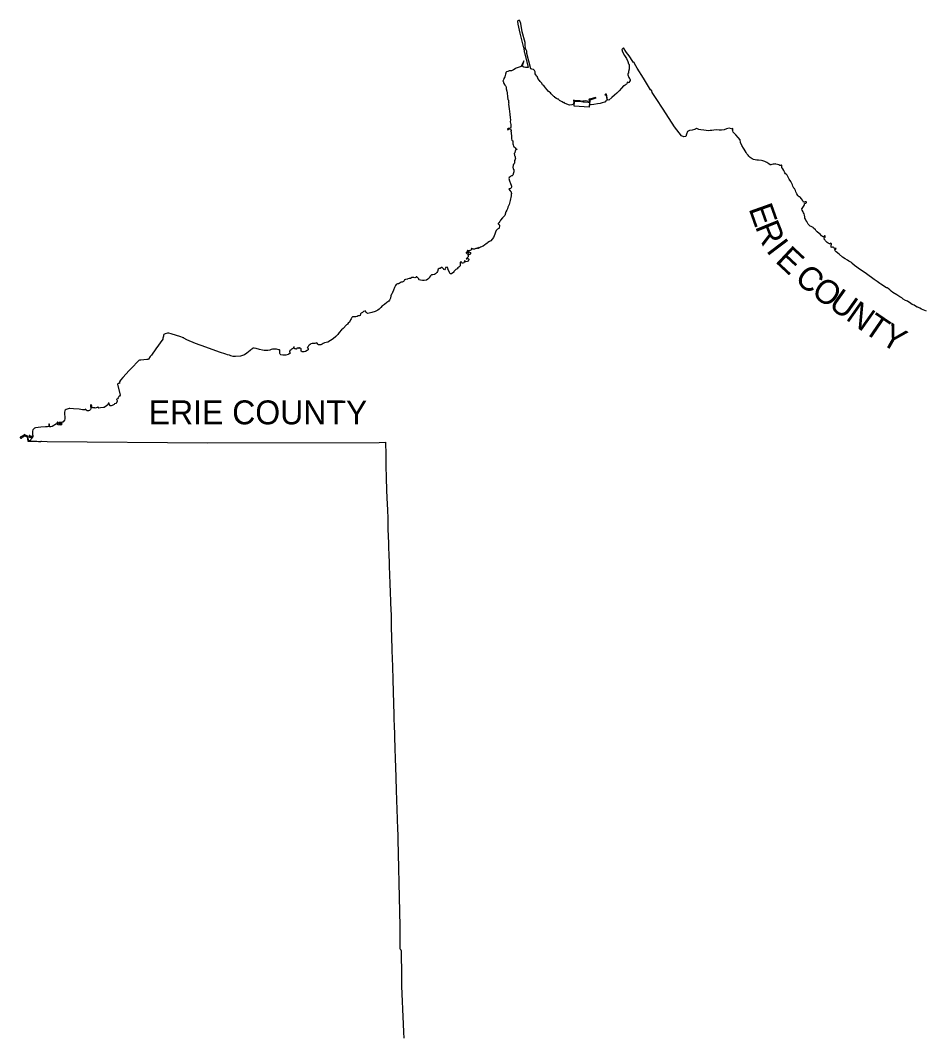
# Model space of a CAD drawing. Extents: x 1857828 to 2277390, y 930619 to 1324581.
# Drawn here: x 1857828 to 1895691, y 1225166 to 1267581 of the extents above; entities that cross this region are included whole.
import ezdxf

# ---------------------------------------------------------------- set-up
doc = ezdxf.new("R2010")
doc.units = 0
doc.layers.add('GM_X_Adjacent_County', color=7, linetype='Continuous')
doc.layers.add('GM_X_Adjacent_County_Text', color=7, linetype='Continuous')

msp = doc.modelspace()

# ---------------------------------------------------------------- linework, layer by layer
at = {"layer": 'GM_X_Adjacent_County'}
msp.add_lwpolyline([(1895719, 1255412), (1895589, 1255469), (1895508, 1255503), (1895439, 1255537), (1895365, 1255587), (1895330, 1255591), (1895270, 1255626), (1895215, 1255667), (1895122, 1255702), (1895064, 1255742), (1894928, 1255831), (1894849, 1255868), (1894743, 1255925), (1894688, 1255974), (1894607, 1256018), (1894478, 1256103), (1894323, 1256198), (1894250, 1256249), (1894185, 1256304), (1894121, 1256363), (1894083, 1256389), (1894051, 1256394), (1894023, 1256406), (1893921, 1256482), (1893816, 1256542), (1893774, 1256571), (1893665, 1256655), (1893531, 1256748), (1893428, 1256826), (1893323, 1256900), (1893155, 1257016), (1892967, 1257149), (1892714, 1257332), (1892604, 1257428), (1892585, 1257449), (1892526, 1257488), (1892470, 1257513), (1892425, 1257544), (1892323, 1257604), (1892215, 1257683), (1892067, 1257796), (1891942, 1257901), (1891909, 1257940), (1891896, 1257971), (1891893, 1257993), (1891896, 1258001), (1891915, 1258008), (1891928, 1258016), (1891951, 1258033), (1891916, 1258033), (1891893, 1258034), (1891864, 1258059), (1891843, 1258084), (1891825, 1258092), (1891800, 1258089), (1891772, 1258084), (1891754, 1258093), (1891727, 1258132), (1891736, 1258147), (1891737, 1258170), (1891743, 1258188), (1891753, 1258196), (1891758, 1258208), (1891750, 1258229), (1891733, 1258246), (1891714, 1258261), (1891707, 1258261), (1891700, 1258252), (1891691, 1258240), (1891663, 1258240), (1891636, 1258249), (1891609, 1258266), (1891569, 1258295), (1891527, 1258337), (1891501, 1258355), (1891481, 1258383), (1891445, 1258433), (1891438, 1258454), (1891437, 1258469), (1891443, 1258481), (1891481, 1258518), (1891491, 1258525), (1891493, 1258547), (1891487, 1258562), (1891478, 1258568), (1891461, 1258568), (1891444, 1258558), (1891434, 1258542), (1891417, 1258525), (1891400, 1258525), (1891369, 1258534), (1891339, 1258565), (1891296, 1258628), (1891229, 1258672), (1891153, 1258736), (1891093, 1258796), (1891077, 1258821), (1890999, 1258894), (1890987, 1258913), (1890958, 1258933), (1890903, 1258954), (1890855, 1258977), (1890848, 1258983), (1890771, 1259054), (1890756, 1259087), (1890743, 1259110), (1890715, 1259165), (1890683, 1259217), (1890660, 1259270), (1890642, 1259305), (1890633, 1259359), (1890617, 1259429), (1890602, 1259482), (1890579, 1259534), (1890566, 1259568), (1890527, 1259645), (1890507, 1259700), (1890560, 1259762), (1890570, 1259796), (1890587, 1259801), (1890608, 1259832), (1890624, 1259871), (1890625, 1259915), (1890643, 1259924), (1890679, 1259937), (1890696, 1259947), (1890704, 1259960), (1890702, 1259977), (1890695, 1259984), (1890677, 1259992), (1890656, 1259986), (1890617, 1259971), (1890599, 1259975), (1890586, 1259982), (1890562, 1260007), (1890557, 1260024), (1890533, 1260062), (1890499, 1260114), (1890489, 1260135), (1890455, 1260175), (1890422, 1260200), (1890395, 1260205), (1890363, 1260227), (1890338, 1260251), (1890295, 1260320), (1890283, 1260354), (1890260, 1260407), (1890245, 1260459), (1890231, 1260494), (1890202, 1260545), (1890177, 1260568), (1890152, 1260623), (1890141, 1260645), (1890126, 1260695), (1890101, 1260731), (1890079, 1260783), (1890044, 1260839), (1889985, 1260939), (1889898, 1261108), (1889867, 1261138), (1889833, 1261161), (1889801, 1261199), (1889779, 1261248), (1889760, 1261300), (1889719, 1261365), (1889681, 1261431), (1889671, 1261463), (1889680, 1261492), (1889680, 1261504), (1889671, 1261515), (1889656, 1261521), (1889648, 1261521), (1889635, 1261513), (1889613, 1261506), (1889588, 1261509), (1889545, 1261532), (1889492, 1261549), (1889424, 1261570), (1889389, 1261574), (1889350, 1261570), (1889309, 1261559), (1889259, 1261545), (1889212, 1261535), (1889186, 1261539), (1889125, 1261579), (1889050, 1261631), (1888962, 1261671), (1888885, 1261700), (1888828, 1261720), (1888696, 1261734), (1888634, 1261739), (1888554, 1261752), (1888493, 1261764), (1888439, 1261784), (1888389, 1261810), (1888346, 1261840), (1888297, 1261897), (1888261, 1261939), (1888213, 1261997), (1888179, 1262048), (1888136, 1262117), (1888094, 1262191), (1888078, 1262231), (1888003, 1262352), (1887946, 1262467), (1887926, 1262576), (1887854, 1262677), (1887746, 1262785), (1887645, 1262899), (1887621, 1262952), (1887612, 1263003), (1887626, 1263020), (1887623, 1263041), (1887606, 1263051), (1887576, 1263036), (1887466, 1263076), (1887359, 1263047), (1887259, 1263003), (1887149, 1262988), (1887050, 1262985), (1886931, 1263005), (1886830, 1262987), (1886743, 1262973), (1886676, 1262974), (1886598, 1262964), (1886511, 1262967), (1886407, 1262982), (1886284, 1263005), (1886208, 1263020), (1886153, 1263049), (1886108, 1263051), (1886064, 1263025), (1886019, 1263018), (1885926, 1262990), (1885812, 1262973), (1885724, 1262928), (1885685, 1262820), (1885654, 1262728), (1885583, 1262706), (1885480, 1262754), (1885186, 1263122), (1884956, 1263475), (1884678, 1263904), (1884450, 1264262), (1884255, 1264567), (1884235, 1264629), (1884184, 1264678), (1883894, 1265160), (1883619, 1265584), (1883516, 1265773), (1883504, 1265815), (1883477, 1265818), (1883439, 1265853), (1883295, 1266095), (1883180, 1266227), (1883056, 1266430), (1882979, 1266360), (1883016, 1266267), (1883095, 1266110), (1883182, 1265987), (1883233, 1265858), (1883268, 1265763), (1883289, 1265728), (1883297, 1265540), (1883269, 1265436), (1883261, 1265394), (1883256, 1265366), (1883240, 1265353), (1883232, 1265327), (1883240, 1265300), (1883251, 1265265), (1883257, 1265226), (1883274, 1265191), (1883302, 1265150), (1883316, 1265126), (1883332, 1265086), (1883326, 1265059), (1883301, 1265016), (1883286, 1264983), (1883254, 1264965), (1883242, 1264976), (1883219, 1264988), (1883206, 1264980), (1883208, 1264950), (1883199, 1264930), (1883173, 1264913), (1883145, 1264894), (1883117, 1264871), (1883079, 1264844), (1883047, 1264837), (1882973, 1264736), (1882876, 1264632), (1882774, 1264536), (1882674, 1264447), (1882572, 1264353), (1882435, 1264242), (1882384, 1264252), (1882347, 1264486), (1882299, 1264490), (1882279, 1264470), (1882314, 1264465), (1882328, 1264450), (1882352, 1264265), (1882343, 1264213), (1882296, 1264192), (1882269, 1264158), (1882168, 1264129), (1882073, 1264103), (1881970, 1264081), (1881810, 1264055), (1881703, 1264042), (1881652, 1264041), (1881666, 1264249), (1881904, 1264333), (1881889, 1264347), (1881644, 1264280), (1881620, 1264283), (1881609, 1264272), (1881618, 1264255), (1881633, 1264233), (1881620, 1264190), (1881460, 1264206), (1881412, 1264204), (1881365, 1264203), (1881342, 1264203), (1881340, 1264179), (1881348, 1264170), (1881378, 1264171), (1881574, 1264157), (1881625, 1264149), (1881633, 1264139), (1881628, 1264108), (1881624, 1264006), (1881612, 1263988), (1881614, 1263962), (1881616, 1263947), (1880985, 1263996), (1880999, 1264183), (1881007, 1264194), (1881015, 1264198), (1881039, 1264198), (1881283, 1264182), (1881295, 1264183), (1881296, 1264199), (1881224, 1264207), (1881001, 1264227), (1880960, 1264235), (1880956, 1264219), (1880975, 1264192), (1880965, 1264076), (1880892, 1264048), (1880797, 1264033), (1880683, 1264069), (1880585, 1264117), (1880585, 1264143), (1880538, 1264136), (1880482, 1264165), (1880378, 1264223), (1880359, 1264245), (1880350, 1264270), (1880342, 1264276), (1880311, 1264283), (1880255, 1264317), (1880188, 1264354), (1880178, 1264379), (1880144, 1264401), (1880085, 1264448), (1880026, 1264504), (1879995, 1264545), (1879958, 1264570), (1879898, 1264619), (1879860, 1264677), (1879789, 1264762), (1879754, 1264812), (1879724, 1264849), (1879664, 1264883), (1879659, 1264905), (1879637, 1264946), (1879618, 1264965), (1879567, 1265018), (1879547, 1265058), (1879474, 1265145), (1879463, 1265192), (1879471, 1265223), (1879447, 1265235), (1879432, 1265241), (1879381, 1265300), (1879357, 1265338), (1879354, 1265396), (1879353, 1265432), (1879328, 1265485), (1879294, 1265516), (1879220, 1265541), (1879178, 1265550), (1879014, 1266191), (1879009, 1266295), (1878971, 1266379), (1878935, 1266412), (1878930, 1266432), (1878956, 1266449), (1878947, 1266529), (1878936, 1266651), (1878819, 1267094), (1878755, 1267441), (1878715, 1267556), (1878693, 1267581), (1878637, 1267561), (1878617, 1267545), (1878640, 1267419), (1878713, 1267040), (1878872, 1266434), (1878901, 1266421), (1878905, 1266394), (1878882, 1266370), (1878895, 1266309), (1878893, 1266281), (1878901, 1266255), (1878920, 1266238), (1879065, 1265610), (1878952, 1265601), (1878884, 1265618), (1878817, 1265660), (1878838, 1265732), (1878889, 1265855), (1878885, 1265886), (1878822, 1265748), (1878776, 1265655), (1878568, 1265577), (1878529, 1265550), (1878448, 1265505), (1878363, 1265469), (1878333, 1265462), (1878304, 1265461), (1878267, 1265469), (1878212, 1265441), (1878160, 1265422), (1878139, 1265392), (1878135, 1265372), (1878119, 1265330), (1878111, 1265271), (1878086, 1265223), (1878050, 1265152), (1878036, 1265097), (1878028, 1265067), (1878022, 1265062), (1878012, 1265037), (1878015, 1265019), (1878029, 1265010), (1878037, 1264991), (1878037, 1264964), (1878054, 1264931), (1878077, 1264898), (1878102, 1264868), (1878096, 1264863), (1878100, 1264858), (1878120, 1264841), (1878126, 1264823), (1878143, 1264776), (1878152, 1264708), (1878170, 1264618), (1878192, 1264541), (1878194, 1264497), (1878199, 1264442), (1878206, 1264382), (1878220, 1264310), (1878208, 1264300), (1878222, 1264280), (1878224, 1264266), (1878238, 1264231), (1878238, 1264197), (1878245, 1264144), (1878254, 1264123), (1878251, 1264067), (1878262, 1263972), (1878275, 1263872), (1878284, 1263768), (1878301, 1263649), (1878319, 1263505), (1878323, 1263412), (1878319, 1263337), (1878336, 1263228), (1878336, 1263140), (1878338, 1263096), (1878328, 1263073), (1878318, 1263065), (1878295, 1263058), (1878252, 1263053), (1878226, 1263050), (1878212, 1263049), (1878209, 1263044), (1878208, 1263036), (1878208, 1263022), (1878211, 1263006), (1878218, 1263000), (1878224, 1262998), (1878227, 1263004), (1878230, 1263026), (1878240, 1263032), (1878252, 1263035), (1878331, 1263043), (1878339, 1263009), (1878352, 1262970), (1878353, 1262961), (1878347, 1262950), (1878344, 1262933), (1878344, 1262918), (1878359, 1262917), (1878356, 1262879), (1878353, 1262853), (1878358, 1262844), (1878364, 1262756), (1878376, 1262622), (1878379, 1262575), (1878386, 1262563), (1878399, 1262552), (1878420, 1262540), (1878426, 1262419), (1878445, 1262369), (1878454, 1262314), (1878464, 1262288), (1878482, 1262285), (1878519, 1262250), (1878549, 1262211), (1878562, 1262198), (1878581, 1262197), (1878595, 1262194), (1878600, 1262184), (1878595, 1262180), (1878570, 1262177), (1878559, 1262166), (1878549, 1262165), (1878538, 1262167), (1878537, 1262154), (1878537, 1262139), (1878525, 1262131), (1878523, 1262118), (1878524, 1262101), (1878506, 1262070), (1878505, 1262058), (1878505, 1262040), (1878488, 1262004), (1878492, 1261946), (1878498, 1261924), (1878508, 1261902), (1878519, 1261885), (1878522, 1261865), (1878523, 1261836), (1878523, 1261826), (1878531, 1261801), (1878519, 1261765), (1878502, 1261723), (1878495, 1261678), (1878500, 1261616), (1878485, 1261584), (1878466, 1261568), (1878438, 1261549), (1878438, 1261482), (1878423, 1261452), (1878444, 1261360), (1878463, 1261335), (1878467, 1261269), (1878463, 1261251), (1878451, 1261199), (1878421, 1261105), (1878401, 1261078), (1878386, 1261076), (1878367, 1261076), (1878336, 1261063), (1878307, 1261042), (1878274, 1261002), (1878264, 1260960), (1878288, 1260869), (1878323, 1260754), (1878361, 1260683), (1878372, 1260644), (1878368, 1260606), (1878361, 1260574), (1878340, 1260549), (1878322, 1260542), (1878278, 1260530), (1878262, 1260520), (1878308, 1260456), (1878329, 1260438), (1878358, 1260410), (1878360, 1260382), (1878367, 1260343), (1878359, 1260292), (1878362, 1260281), (1878357, 1260245), (1878314, 1260050), (1878289, 1259928), (1878269, 1259876), (1878220, 1259773), (1878196, 1259702), (1878173, 1259647), (1878139, 1259574), (1878096, 1259424), (1877995, 1259315), (1877914, 1259223), (1877877, 1259166), (1877846, 1259112), (1877829, 1259093), (1877817, 1259086), (1877813, 1259072), (1877825, 1259051), (1877837, 1259042), (1877847, 1259042), (1877857, 1259031), (1877863, 1259020), (1877865, 1259005), (1877847, 1258889), (1877840, 1258881), (1877814, 1258862), (1877784, 1258849), (1877756, 1258816), (1877734, 1258789), (1877703, 1258719), (1877679, 1258641), (1877616, 1258495), (1877568, 1258430), (1877506, 1258365), (1877449, 1258330), (1877382, 1258289), (1877346, 1258259), (1877294, 1258218), (1877251, 1258190), (1877182, 1258139), (1877078, 1258089), (1877027, 1258072), (1877007, 1258075), (1876992, 1258067), (1876989, 1258054), (1876986, 1258036), (1876974, 1258036), (1876957, 1258055), (1876936, 1258050), (1876919, 1258038), (1876903, 1258040), (1876885, 1258033), (1876823, 1258010), (1876782, 1258006), (1876759, 1258016), (1876733, 1258027), (1876710, 1258045), (1876694, 1258038), (1876688, 1258015), (1876690, 1258008), (1876684, 1257986), (1876657, 1257954), (1876650, 1257962), (1876639, 1257964), (1876627, 1257960), (1876612, 1257945), (1876576, 1257944), (1876548, 1257950), (1876535, 1257958), (1876524, 1257951), (1876521, 1257941), (1876539, 1257920), (1876554, 1257908), (1876578, 1257896), (1876613, 1257888), (1876638, 1257865), (1876664, 1257833), (1876662, 1257814), (1876617, 1257780), (1876570, 1257826), (1876580, 1257846), (1876528, 1257875), (1876483, 1257887), (1876476, 1257870), (1876479, 1257855), (1876487, 1257838), (1876509, 1257818), (1876530, 1257804), (1876549, 1257769), (1876563, 1257745), (1876561, 1257723), (1876554, 1257691), (1876536, 1257661), (1876522, 1257642), (1876488, 1257618), (1876480, 1257608), (1876488, 1257602), (1876504, 1257608), (1876518, 1257614), (1876539, 1257615), (1876555, 1257608), (1876573, 1257601), (1876580, 1257587), (1876580, 1257564), (1876573, 1257530), (1876556, 1257512), (1876509, 1257495), (1876461, 1257476), (1876437, 1257475), (1876424, 1257487), (1876422, 1257501), (1876426, 1257520), (1876420, 1257533), (1876409, 1257525), (1876400, 1257512), (1876394, 1257484), (1876386, 1257472), (1876383, 1257443), (1876372, 1257434), (1876336, 1257419), (1876323, 1257423), (1876319, 1257427), (1876308, 1257428), (1876295, 1257441), (1876285, 1257467), (1876266, 1257479), (1876249, 1257479), (1876235, 1257471), (1876229, 1257447), (1876221, 1257409), (1876224, 1257366), (1876229, 1257320), (1876212, 1257298), (1876178, 1257267), (1876161, 1257258), (1876125, 1257227), (1876092, 1257195), (1876038, 1257157), (1876013, 1257127), (1875964, 1257078), (1875956, 1257054), (1875943, 1257041), (1875877, 1256992), (1875857, 1256986), (1875828, 1256975), (1875800, 1256974), (1875771, 1257037), (1875708, 1257191), (1875723, 1257195), (1875700, 1257245), (1875675, 1257254), (1875637, 1257247), (1875609, 1257238), (1875603, 1257210), (1875599, 1257185), (1875562, 1257147), (1875542, 1257155), (1875521, 1257182), (1875490, 1257229), (1875467, 1257248), (1875437, 1257238), (1875386, 1257207), (1875351, 1257204), (1875307, 1257171), (1875277, 1257081), (1875243, 1257037), (1875187, 1256977), (1875146, 1256955), (1875077, 1256944), (1875020, 1256932), (1874976, 1256896), (1874936, 1256840), (1874916, 1256791), (1874873, 1256757), (1874814, 1256721), (1874720, 1256705), (1874649, 1256705), (1874564, 1256712), (1874505, 1256728), (1874500, 1256740), (1874490, 1256764), (1874461, 1256799), (1874438, 1256832), (1874408, 1256851), (1874386, 1256851), (1874367, 1256828), (1874322, 1256812), (1874288, 1256821), (1874236, 1256831), (1874196, 1256820), (1874140, 1256789), (1874092, 1256779), (1874038, 1256767), (1874018, 1256754), (1873943, 1256736), (1873902, 1256722), (1873875, 1256687), (1873857, 1256664), (1873796, 1256626), (1873774, 1256625), (1873750, 1256628), (1873674, 1256582), (1873640, 1256566), (1873597, 1256561), (1873549, 1256537), (1873521, 1256493), (1873475, 1256408), (1873429, 1256303), (1873395, 1256203), (1873374, 1256151), (1873357, 1256127), (1873325, 1256060), (1873308, 1255967), (1873274, 1255878), (1873246, 1255841), (1873163, 1255775), (1873061, 1255698), (1873013, 1255670), (1872964, 1255635), (1872909, 1255577), (1872829, 1255500), (1872775, 1255467), (1872668, 1255411), (1872525, 1255359), (1872422, 1255330), (1872365, 1255324), (1872332, 1255334), (1872315, 1255345), (1872297, 1255369), (1872285, 1255394), (1872284, 1255412), (1872275, 1255423), (1872233, 1255423), (1872185, 1255405), (1872146, 1255373), (1872138, 1255368), (1872090, 1255329), (1872062, 1255306), (1872055, 1255276), (1872040, 1255255), (1872044, 1255244), (1871997, 1255227), (1871955, 1255222), (1871909, 1255201), (1871866, 1255186), (1871817, 1255177), (1871760, 1255184), (1871723, 1255186), (1871705, 1255173), (1871691, 1255155), (1871662, 1255100), (1871637, 1255055), (1871592, 1254961), (1871544, 1254921), (1871513, 1254879), (1871503, 1254855), (1871476, 1254842), (1871328, 1254699), (1871257, 1254637), (1871161, 1254525), (1871106, 1254445), (1871023, 1254357), (1870910, 1254266), (1870794, 1254187), (1870691, 1254128), (1870616, 1254109), (1870552, 1254096), (1870492, 1254071), (1870452, 1254040), (1870401, 1254012), (1870339, 1254010), (1870296, 1254016), (1870278, 1254035), (1870248, 1254086), (1870231, 1254094), (1870187, 1254085), (1870145, 1254065), (1870101, 1254063), (1870036, 1254064), (1869985, 1254053), (1869946, 1254030), (1869909, 1253993), (1869881, 1253963), (1869864, 1253936), (1869846, 1253919), (1869831, 1253896), (1869835, 1253886), (1869851, 1253876), (1869863, 1253864), (1869865, 1253822), (1869865, 1253806), (1869827, 1253767), (1869749, 1253726), (1869695, 1253714), (1869617, 1253725), (1869579, 1253744), (1869576, 1253795), (1869579, 1253840), (1869564, 1253855), (1869535, 1253869), (1869505, 1253883), (1869482, 1253882), (1869490, 1253857), (1869479, 1253851), (1869471, 1253877), (1869452, 1253873), (1869450, 1253866), (1869420, 1253866), (1869399, 1253866), (1869386, 1253855), (1869379, 1253844), (1869377, 1253830), (1869357, 1253830), (1869339, 1253857), (1869324, 1253847), (1869308, 1253848), (1869293, 1253860), (1869276, 1253872), (1869276, 1253894), (1869276, 1253927), (1869249, 1253913), (1869249, 1253898), (1869245, 1253878), (1869231, 1253864), (1869219, 1253860), (1869200, 1253846), (1869177, 1253842), (1869163, 1253815), (1869152, 1253795), (1869111, 1253774), (1869084, 1253750), (1869086, 1253736), (1869097, 1253724), (1869099, 1253701), (1869101, 1253648), (1869098, 1253633), (1869091, 1253635), (1869093, 1253644), (1869092, 1253657), (1869074, 1253654), (1869061, 1253636), (1869026, 1253606), (1868929, 1253577), (1868802, 1253576), (1868722, 1253594), (1868697, 1253617), (1868682, 1253645), (1868687, 1253741), (1868685, 1253782), (1868669, 1253800), (1868638, 1253807), (1868539, 1253823), (1868445, 1253833), (1868379, 1253825), (1868325, 1253812), (1868259, 1253793), (1868184, 1253779), (1868089, 1253769), (1868026, 1253772), (1867952, 1253788), (1867838, 1253816), (1867699, 1253859), (1867603, 1253868), (1867554, 1253867), (1867505, 1253833), (1867476, 1253802), (1867441, 1253776), (1867302, 1253667), (1867204, 1253599), (1867115, 1253567), (1867037, 1253542), (1866823, 1253520), (1866725, 1253523), (1866634, 1253555), (1866582, 1253573), (1866488, 1253598), (1866423, 1253625), (1866164, 1253702), (1865584, 1253907), (1865158, 1254062), (1864796, 1254217), (1864668, 1254295), (1864664, 1254303), (1864654, 1254309), (1864639, 1254309), (1864611, 1254319), (1864537, 1254339), (1864141, 1254474), (1864047, 1254494), (1863983, 1254494), (1863886, 1254467), (1863837, 1254438), (1863817, 1254411), (1863812, 1254378), (1863803, 1254332), (1863795, 1254284), (1863792, 1254252), (1863493, 1253850), (1863309, 1253584), (1863260, 1253518), (1863184, 1253418), (1863158, 1253402), (1863123, 1253391), (1862867, 1253366), (1862819, 1253364), (1862792, 1253355), (1862767, 1253339), (1862701, 1253270), (1862549, 1253104), (1862387, 1252943), (1862112, 1252645), (1862019, 1252536), (1861975, 1252465), (1861972, 1252440), (1861998, 1252409), (1861971, 1252407), (1861947, 1252392), (1861923, 1252389), (1861902, 1252383), (1861891, 1252369), (1862006, 1251904), (1861971, 1251871), (1861958, 1251868), (1861966, 1251864), (1861964, 1251850), (1861954, 1251844), (1861926, 1251796), (1861895, 1251751), (1861869, 1251733), (1861852, 1251720), (1861867, 1251706), (1861881, 1251690), (1861883, 1251662), (1861866, 1251616), (1861817, 1251564), (1861774, 1251540), (1861756, 1251518), (1861701, 1251482), (1861671, 1251475), (1861634, 1251459), (1861594, 1251459), (1861583, 1251466), (1861578, 1251478), (1861570, 1251502), (1861552, 1251520), (1861542, 1251525), (1861541, 1251551), (1861539, 1251567), (1861524, 1251574), (1861507, 1251567), (1861497, 1251538), (1861491, 1251500), (1861428, 1251454), (1861334, 1251388), (1861322, 1251389), (1861314, 1251392), (1861182, 1251376), (1861113, 1251367), (1861099, 1251372), (1861097, 1251396), (1861090, 1251408), (1861078, 1251413), (1861037, 1251394), (1860956, 1251362), (1860944, 1251373), (1860936, 1251376), (1860868, 1251371), (1860858, 1251371), (1860837, 1251387), (1860824, 1251417), (1860819, 1251442), (1860810, 1251486), (1860794, 1251497), (1860782, 1251498), (1860771, 1251488), (1860766, 1251461), (1860769, 1251421), (1860772, 1251394), (1860772, 1251340), (1860768, 1251303), (1860724, 1251264), (1860677, 1251250), (1860626, 1251257), (1860603, 1251275), (1860575, 1251309), (1860569, 1251324), (1860557, 1251324), (1860554, 1251313), (1860542, 1251298), (1860506, 1251288), (1860435, 1251297), (1860288, 1251316), (1860052, 1251337), (1859903, 1251351), (1859868, 1251354), (1859829, 1251340), (1859741, 1251301), (1859707, 1251282), (1859686, 1251251), (1859681, 1251190), (1859680, 1251099), (1859690, 1251012), (1859689, 1250913), (1859675, 1250862), (1859628, 1250794), (1859609, 1250779), (1859596, 1250782), (1859579, 1250776), (1859561, 1250768), (1859534, 1250767), (1859485, 1250768), (1859444, 1250761), (1859442, 1250736), (1859459, 1250727), (1859479, 1250727), (1859509, 1250726), (1859560, 1250716), (1859567, 1250707), (1859567, 1250700), (1859541, 1250663), (1859527, 1250655), (1859426, 1250659), (1859408, 1250660), (1859386, 1250685), (1859401, 1250721), (1859402, 1250771), (1859391, 1250778), (1859374, 1250770), (1859339, 1250707), (1859158, 1250600), (1859100, 1250589), (1859058, 1250587), (1859047, 1250600), (1859056, 1250698), (1859040, 1250704), (1859027, 1250700), (1859023, 1250590), (1858969, 1250576), (1858880, 1250576), (1858681, 1250562), (1858574, 1250551), (1858464, 1250538), (1858416, 1250523), (1858376, 1250491), (1858354, 1250452), (1858341, 1250403), (1858340, 1250245), (1858347, 1250226), (1858363, 1250205), (1858361, 1250189), (1858348, 1250182), (1858281, 1250177), (1858256, 1250177), (1858251, 1250189), (1858229, 1250219), (1858215, 1250223), (1858203, 1250216), (1858203, 1250182), (1858210, 1250144), (1858334, 1250149), (1858336, 1250134), (1858316, 1250119), (1858302, 1250084), (1858286, 1250082), (1858264, 1250047), (1858235, 1250003), (1858176, 1250017), (1858156, 1250144), (1858145, 1250180), (1858104, 1250207), (1858042, 1250234), (1858017, 1250241), (1858014, 1250249), (1857995, 1250257), (1857970, 1250225), (1857940, 1250202), (1857910, 1250189), (1857880, 1250183), (1857828, 1250152), (1857829, 1250138), (1857845, 1250099), (1857869, 1250110), (1857880, 1250110), (1857888, 1250118), (1857890, 1250127), (1857935, 1250162), (1858003, 1250202), (1858045, 1250195), (1858051, 1250195), (1858072, 1250187), (1858128, 1250154), (1858131, 1250038), (1858155, 1250038), (1858157, 1249993), (1858139, 1249994), (1858139, 1249982), (1858404, 1249988), (1858527, 1249980), (1858584, 1249974), (1858598, 1249973), (1858632, 1249969), (1858659, 1249967), (1858673, 1249968), (1858690, 1249971), (1858705, 1249977), (1858713, 1249980), (1858948, 1249974), (1865663, 1249915), (1872836, 1249934), (1873094, 1249936), (1873108, 1249418), (1873121, 1248959), (1873135, 1248434), (1873149, 1247942), (1873163, 1247598), (1873182, 1247106), (1873192, 1246745), (1873204, 1246253), (1873207, 1246072), (1873222, 1245663), (1873226, 1245565), (1873230, 1245483), (1873235, 1245290), (1873240, 1245186), (1873248, 1244956), (1873251, 1244874), (1873257, 1244678), (1873266, 1244481), (1873270, 1244350), (1873276, 1244072), (1873285, 1243930), (1873291, 1243755), (1873296, 1243576), (1873305, 1243381), (1873313, 1243201), (1873322, 1242955), (1873331, 1242693), (1873336, 1242430), (1873342, 1242086), (1873346, 1241898), (1873346, 1241889), (1873348, 1241834), (1873366, 1241233), (1873388, 1240561), (1873404, 1240003), (1873434, 1239019), (1873445, 1238560), (1873447, 1238494), (1873447, 1238462), (1873454, 1238282), (1873458, 1238167), (1873490, 1237118), (1873503, 1236725), (1873528, 1235937), (1873548, 1235363), (1873561, 1235003), (1873565, 1234855), (1873573, 1234691), (1873575, 1234642), (1873578, 1234527), (1873587, 1234250), (1873589, 1234184), (1873591, 1234169), (1873590, 1234120), (1873591, 1234081), (1873593, 1234035), (1873595, 1234002), (1873596, 1233942), (1873703, 1229702), (1873694, 1228772), (1873718, 1228743), (1873738, 1228711), (1873746, 1228698), (1873752, 1228683), (1873753, 1228678), (1873756, 1228668), (1873758, 1228653), (1873758, 1228554), (1873760, 1228538), (1873759, 1228489), (1873759, 1228456), (1873760, 1228292), (1873764, 1227980), (1873769, 1227406), (1873773, 1227225), (1873786, 1226848), (1873799, 1226585), (1873813, 1226224), (1873839, 1225618), (1873854, 1225279), (1873864, 1225027)], dxfattribs=at)

# ---------------------------------------------------------------- texts
at = {"layer": 'GM_X_Adjacent_County_Text'}
for s, rotation, p in [('E', 289.547, (1888277, 1259707)), ('R', 292.0791, (1888544, 1258957)), ('I', 307.1183, (1888992, 1257954)), ('E', 316.8918, (1889363, 1257490)), ('C', 318.3786, (1890162, 1256730)), ('O', 324.3685, (1890860, 1256118)), ('U', 324.6744, (1891584, 1255600)), ('N', 324.7614, (1892306, 1255087)), ('T', 325.5052, (1893040, 1254569)), ('Y', 330.5136, (1893738, 1254095)), ('ERIE COUNTY', 359.9383, (1863198, 1250692))]:
    msp.add_text(s, height=1000, rotation=rotation, dxfattribs=at).set_placement(p)

doc.saveas('drawing.dxf')
